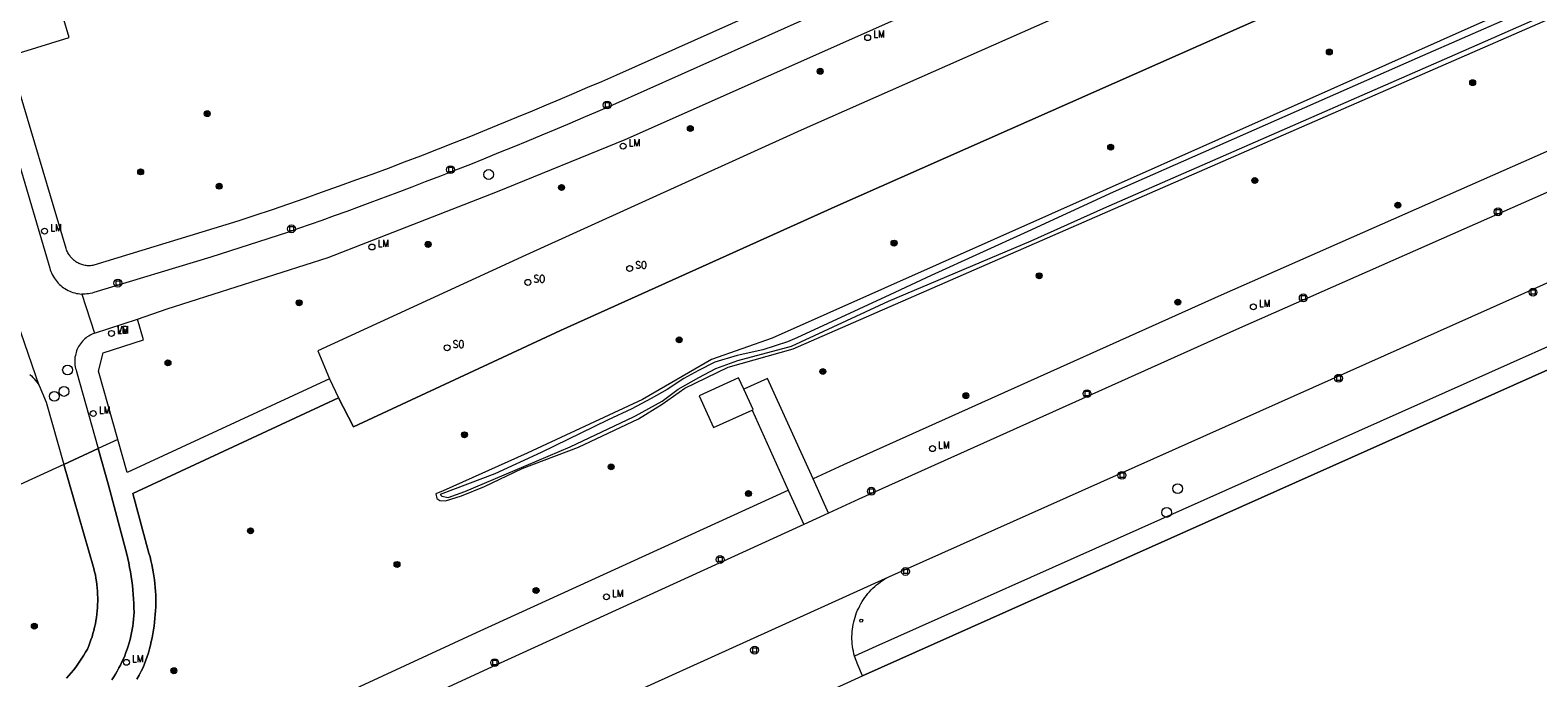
# Model space of a CAD drawing. Header units: metres. Extents: x 138165 to 154469, y 480134 to 494189.
# Tile 611 of 656: x 147100 to 147227, y 486645 to 486700. Entities that reach past the tile are written whole.
import ezdxf

# ---------------------------------------------------------------- set-up
doc = ezdxf.new("R2010")
doc.units = ezdxf.units.M
doc.header["$LTSCALE"] = 0.001
doc.header["$MEASUREMENT"] = 0
for name, color, linetype, lineweight in [('Level 5', 7, 'Continuous', 0), ('TOP-L-terrein schutting raster hek leuning', 7, 'Continuous', 0), ('TOP-L-topo objecten punt', 7, 'Continuous', 0), ('TOP-L-topo objecten vlak', 7, 'Continuous', 0)]:
    doc.layers.add(name, color=color, linetype=linetype, lineweight=lineweight)
doc.styles.add('Style-STANDARD', font='STANDARD.shx')

# ---------------------------------------------------------------- blocks, each defined once
blk = doc.blocks.new('24')
at = {"layer": 'TOP-L-topo objecten punt', "color": 7, "linetype": 'Continuous', "lineweight": 0}
for radius in [0.025, 0.0182, 0.0115, 0.005]:
    blk.add_circle((0, 0), radius, dxfattribs=at)
blk = doc.blocks.new('*U13')
at = {"layer": 'Level 5', "color": 7, "linetype": 'Continuous', "lineweight": 0}
blk.add_circle((0, 0), 0.0415, dxfattribs=at)
blk = doc.blocks.new('150')
at = {"layer": 'Level 5', "color": 7, "linetype": 'Continuous', "lineweight": 0}
blk.add_blockref('*U13', (0, 0), dxfattribs=at)
blk = doc.blocks.new('39')
at = {"layer": 'TOP-L-topo objecten punt', "color": 7, "linetype": 'Continuous', "lineweight": 0}
for p, q in [((0.0175, 0.0175), (-0.0175, 0.0175)), ((-0.0175, 0.0175), (-0.0175, -0.0175)), ((0.0175, 0.0175), (0.0175, -0.0175)), ((0.0175, -0.0175), (-0.0175, -0.0175))]:
    blk.add_line(p, q, dxfattribs=at)
blk.add_circle((0, 0), 0.0332, dxfattribs=at)
blk = doc.blocks.new('10')
at = {"layer": 'TOP-L-topo objecten punt', "linetype": 'Continuous', "lineweight": 0}
blk.add_circle((0, 0), 0.0125, dxfattribs=at)
blk = doc.blocks.new('16')
at = {"layer": 'TOP-L-topo objecten punt', "color": 7, "linetype": 'Continuous', "lineweight": 0}
blk.add_circle((0, 0), 0.025, dxfattribs=at)
at = {"layer": 'TOP-L-topo objecten punt', "color": 7, "linetype": 'Continuous', "lineweight": 0, "style": 'Style-STANDARD'}
blk.add_text('LM', height=0.06, dxfattribs=at).set_placement((0.0483, 0))
blk = doc.blocks.new('129')
at = {"layer": 'TOP-L-topo objecten punt', "color": 7, "linetype": 'Continuous', "lineweight": 0}
blk.add_circle((0, 0), 0.025, dxfattribs=at)
at = {"layer": 'TOP-L-topo objecten punt', "color": 7, "linetype": 'Continuous', "lineweight": 0, "style": 'Style-STANDARD'}
blk.add_text('SO', height=0.06, dxfattribs=at).set_placement((0.0483, 0))
blk = doc.blocks.new('14')
at = {"layer": 'TOP-L-topo objecten punt', "color": 7, "linetype": 'Continuous', "lineweight": 0}
blk.add_circle((0, 0), 0.025, dxfattribs=at)
at = {"layer": 'TOP-L-topo objecten punt', "color": 7, "linetype": 'Continuous', "lineweight": 0, "style": 'Style-STANDARD'}
blk.add_text('VB', height=0.06, dxfattribs=at).set_placement((0.0483, 0))

msp = doc.modelspace()

# ---------------------------------------------------------------- linework, layer by layer
at = {"layer": 'TOP-L-terrein schutting raster hek leuning', "flags": 128}
msp.add_lwpolyline([(147238.97, 486675.83), (147170.25, 486645.18)], dxfattribs=at)
at = {"layer": 'TOP-L-topo objecten vlak', "flags": 128}
for points in [[(147459.74, 486805.03), (147339.35, 486751.71), (147228.59, 486703.06), (147162.64, 486673.7), (147157.49, 486671.9), (147151.68, 486668.53), (147141.92, 486663.99), (147134.83, 486660.81), (147134.2, 486660.55), (147134.27, 486660.16), (147134.53, 486660), (147135.03, 486659.96), (147136.37, 486660.39), (147138.3, 486661.16), (147141.49, 486662.68), (147146.25, 486664.48), (147151.32, 486666.88), (147153.32, 486668.11), (147155.26, 486669.47), (147158.91, 486671.26), (147164.41, 486672.8), (147349.23, 486753.43), (147462.74, 486803.5)], [(147405.43, 486767.8), (147345.07, 486741.2), (147238.08, 486693.86), (147200.58, 486677.33), (147168.65, 486663), (147166.08, 486661.82)], [(147125.97, 486668.67), (147127.25, 486666.22), (147144.73, 486674.35), (147168.18, 486684.91), (147236.52, 486715.16), (147317.64, 486751.07), (147315.15, 486757.72)], [(147108.98, 486675.29), (147111.48, 486676.18), (147125.09, 486680.51), (147139.4, 486686.09), (147150.19, 486690.49), (147174.19, 486701.12), (147238.5, 486729.66)], [(147240.72, 486724.73), (147233.73, 486721.63), (147165.08, 486691.28), (147141.8, 486680.72), (147124.22, 486672.63), (147125.21, 486670.27)], [(147317.76, 486725.64), (147239.36, 486690.95), (147201.87, 486674.43), (147169.96, 486660.1), (147167.39, 486658.93)], [(147236.52, 486715.16), (147168.18, 486684.91), (147144.73, 486674.35), (147127.25, 486666.22), (147125.97, 486668.67), (147108.59, 486660.58), (147109.95, 486655.54), (147110.04, 486655.23), (147110.12, 486654.91), (147110.2, 486654.59), (147110.26, 486654.27), (147110.32, 486653.95), (147110.37, 486653.62), (147110.42, 486653.3), (147110.45, 486652.97), (147110.48, 486652.64), (147110.51, 486652.32), (147110.52, 486651.99), (147110.53, 486651.66), (147110.53, 486651.33), (147110.53, 486651.01), (147110.51, 486650.68), (147110.49, 486650.35), (147110.46, 486650.02), (147110.43, 486649.7), (147110.39, 486649.37), (147110.34, 486649.05), (147110.28, 486648.72), (147110.22, 486648.4), (147110.15, 486648.08), (147110.07, 486647.76), (147109.99, 486647.45), (147109.9, 486647.13), (147109.8, 486646.82), (147109.69, 486646.51), (147109.58, 486646.2), (147109.46, 486645.89), (147109.29, 486645.56), (147109.11, 486645.23), (147108.93, 486644.9)], [(147229.9, 486702.94), (147217.14, 486697.35), (147191.46, 486686.04), (147184.23, 486682.72), (147176.07, 486679), (147172.57, 486677.35), (147164.7, 486673.73), (147163.91, 486673.39), (147161.83, 486672.72), (147159.68, 486672.23), (147157.79, 486671.66), (147156.41, 486670.97), (147155.17, 486670.3), (147153.75, 486669.37), (147152.41, 486668.59), (147150.76, 486667.74), (147148.71, 486666.78), (147143.09, 486664.04), (147139.18, 486662.24), (147134.56, 486660.5), (147134.7, 486660.35), (147135.24, 486660.23), (147136.66, 486660.76), (147140.9, 486662.55), (147145.55, 486664.52), (147146.09, 486664.77), (147150.9, 486667.04), (147151.08, 486667.14), (147153.33, 486668.39), (147154.67, 486669.4), (147156.44, 486670.37), (147157.87, 486671.15), (147159.72, 486671.8), (147164.26, 486673.01), (147172.45, 486676.82), (147184.53, 486681.93), (147190.67, 486684.68), (147220.37, 486697.67), (147253.99, 486712.47)], [(147167.34, 486703.91), (147149.48, 486695.92), (147148.19, 486695.36), (147147.02, 486694.86), (147145.86, 486694.36), (147144.69, 486693.86), (147143.52, 486693.37), (147142.35, 486692.88), (147141.01, 486692.33), (147138.47, 486691.29), (147137.12, 486690.74), (147135.76, 486690.21), (147134.4, 486689.67), (147132.89, 486689.08), (147131.52, 486688.56), (147130.16, 486688.04), (147128.79, 486687.53), (147127.42, 486687.03), (147126.04, 486686.53), (147124.51, 486685.99), (147123.14, 486685.5), (147121.76, 486685.03), (147120.37, 486684.55), (147118.83, 486684.03), (147117.45, 486683.58), (147105.3, 486679.85), (147105.21, 486679.84), (147105.12, 486679.83), (147105.02, 486679.82), (147104.93, 486679.81), (147104.83, 486679.81), (147104.74, 486679.82), (147104.64, 486679.83), (147104.55, 486679.84), (147104.45, 486679.86), (147104.37, 486679.88), (147104.28, 486679.91), (147104.2, 486679.94), (147104.12, 486679.97), (147104.02, 486680.01), (147103.93, 486680.06), (147103.86, 486680.1), (147103.78, 486680.15), (147103.71, 486680.2), (147103.64, 486680.25), (147103.56, 486680.32), (147103.49, 486680.39), (147103.42, 486680.45), (147103.36, 486680.53), (147103.3, 486680.59), (147103.25, 486680.67), (147103.2, 486680.74), (147103.15, 486680.82), (147103.1, 486680.9), (147103.06, 486681), (147103.02, 486681.08), (147102.99, 486681.16), (147102.96, 486681.26), (147098.36, 486696.69)], [(147098.92, 486697.77), (147103.21, 486699.09), (147102.67, 486700.9)], [(147166.55, 486701.14), (147149.14, 486693.39), (147147.89, 486692.85), (147146.63, 486692.3), (147145.52, 486691.83), (147144.26, 486691.3), (147143.16, 486690.84), (147141.89, 486690.31), (147140.78, 486689.85), (147139.51, 486689.34), (147138.24, 486688.83), (147137.13, 486688.38), (147135.85, 486687.88), (147134.58, 486687.38), (147133.3, 486686.89), (147132.18, 486686.46), (147130.89, 486685.98), (147128.61, 486685.13), (147127.73, 486684.8), (147126.67, 486684.41), (147125.61, 486684.03), (147124.55, 486683.64), (147122.6, 486682.95), (147121.66, 486682.61), (147115.17, 486680.55), (147105.29, 486677.55), (147105.14, 486677.51), (147104.99, 486677.47), (147104.85, 486677.45), (147104.7, 486677.43), (147104.55, 486677.42), (147104.41, 486677.42), (147104.27, 486677.42)], [(147096.68, 486696.16), (147101.58, 486679.62), (147101.61, 486679.48), (147101.66, 486679.34), (147101.72, 486679.21), (147101.78, 486679.07), (147101.85, 486678.93), (147101.93, 486678.8), (147102.01, 486678.67), (147102.1, 486678.56), (147102.18, 486678.46), (147102.29, 486678.34), (147102.39, 486678.23), (147102.5, 486678.14), (147102.61, 486678.04), (147102.73, 486677.96), (147102.85, 486677.88), (147102.98, 486677.8), (147103.11, 486677.73), (147103.25, 486677.67), (147103.39, 486677.61), (147103.53, 486677.56), (147103.68, 486677.52), (147103.82, 486677.48), (147103.97, 486677.46), (147104.12, 486677.44), (147104.27, 486677.42)], [(147172.49, 486653.55), (147230.73, 486679.52)], [(147104.27, 486677.42), (147105.35, 486674.12)], [(147238.08, 486677.38), (147171.4, 486647.65), (147169.58, 486646.84)], [(147100.68, 486669.69), (147098.52, 486675.93)], [(147105.35, 486674.12), (147108.98, 486675.29)], [(147107.32, 486665.13), (147105.69, 486670.9), (147106.08, 486672.47), (147109.5, 486673.55), (147108.98, 486675.29)], [(147170.25, 486645.18), (147238.97, 486675.83)], [(147105.35, 486674.12), (147105.22, 486674.07), (147105.09, 486674.02), (147104.97, 486673.95), (147104.86, 486673.88), (147104.74, 486673.81), (147104.63, 486673.72), (147104.53, 486673.64), (147104.43, 486673.54), (147104.33, 486673.44), (147104.24, 486673.34), (147104.16, 486673.23), (147104.08, 486673.12), (147104.01, 486673), (147103.95, 486672.88), (147103.89, 486672.76), (147103.84, 486672.63), (147103.8, 486672.5), (147103.76, 486672.37), (147103.73, 486672.23), (147103.7, 486672.1), (147103.69, 486671.96), (147103.68, 486671.83), (147103.68, 486671.69), (147103.69, 486671.55), (147103.7, 486671.42), (147103.72, 486671.28), (147103.75, 486671.15), (147103.79, 486671.02), (147103.83, 486670.89), (147105.67, 486664.37)], [(147099.88, 486670.63), (147100.01, 486670.51), (147100.14, 486670.38), (147100.26, 486670.26), (147100.37, 486670.12), (147100.48, 486669.98), (147100.58, 486669.84), (147100.68, 486669.69)], [(147125.21, 486670.27), (147108.11, 486662.35), (147107.32, 486665.13)], [(147125.21, 486670.27), (147125.97, 486668.67)], [(147160.23, 486669.39), (147159.79, 486670.35), (147156.46, 486668.84), (147157.68, 486666.15), (147160.93, 486667.62)], [(147166.08, 486661.82), (147162.23, 486670.3), (147160.23, 486669.39)], [(147100.68, 486669.69), (147101.25, 486668.28), (147102.76, 486663.04)], [(147108.93, 486644.9), (147109.11, 486645.23), (147109.29, 486645.56), (147109.46, 486645.89), (147109.58, 486646.2), (147109.69, 486646.51), (147109.8, 486646.82), (147109.9, 486647.13), (147109.99, 486647.45), (147110.07, 486647.76), (147110.15, 486648.08), (147110.22, 486648.4), (147110.28, 486648.72), (147110.34, 486649.05), (147110.39, 486649.37), (147110.43, 486649.7), (147110.46, 486650.02), (147110.49, 486650.35), (147110.51, 486650.68), (147110.53, 486651.01), (147110.53, 486651.33), (147110.53, 486651.66), (147110.52, 486651.99), (147110.51, 486652.32), (147110.48, 486652.64), (147110.45, 486652.97), (147110.42, 486653.3), (147110.37, 486653.62), (147110.32, 486653.95), (147110.26, 486654.27), (147110.2, 486654.59), (147110.12, 486654.91), (147110.04, 486655.23), (147109.95, 486655.54), (147108.59, 486660.58), (147125.97, 486668.67)], [(147160.93, 486667.62), (147161.01, 486667.66), (147160.23, 486669.39)], [(147160.93, 486667.62), (147163.99, 486660.87)], [(147107.32, 486665.13), (147105.67, 486664.37)], [(147106.82, 486644.85), (147106.97, 486645.09), (147107.12, 486645.33), (147107.27, 486645.58), (147107.41, 486645.84), (147107.54, 486646.09), (147107.67, 486646.35), (147107.79, 486646.61), (147107.9, 486646.88), (147108, 486647.15), (147108.1, 486647.42), (147108.19, 486647.69), (147108.27, 486647.97), (147108.35, 486648.25), (147108.42, 486648.53), (147108.48, 486648.81), (147108.53, 486649.09), (147108.58, 486649.38), (147108.62, 486649.66), (147108.65, 486649.95), (147108.67, 486650.24), (147108.69, 486650.52), (147108.68, 486650.91), (147108.67, 486651.29), (147108.64, 486651.67), (147108.62, 486652.06), (147108.58, 486652.44), (147108.55, 486652.82), (147108.5, 486653.2), (147108.45, 486653.58), (147108.39, 486653.96), (147108.32, 486654.34), (147108.25, 486654.71), (147108.17, 486655.09), (147108.09, 486655.46), (147106.54, 486661.27), (147105.67, 486664.37), (147102.76, 486663.04), (147105.29, 486654.24), (147105.36, 486653.97), (147105.42, 486653.7), (147105.47, 486653.42), (147105.51, 486653.15), (147105.55, 486652.88), (147105.58, 486652.6), (147105.6, 486652.32), (147105.61, 486652.04), (147105.62, 486651.77), (147105.62, 486651.49), (147105.61, 486651.21), (147105.6, 486650.93), (147105.58, 486650.66), (147105.55, 486650.38), (147105.51, 486650.1), (147105.47, 486649.83), (147105.42, 486649.56), (147105.36, 486649.29), (147105.29, 486649.02), (147105.22, 486648.75), (147105.14, 486648.48), (147105.05, 486648.22), (147104.96, 486647.96), (147104.86, 486647.7), (147104.75, 486647.44), (147104.6, 486647.18), (147104.44, 486646.92), (147104.28, 486646.66), (147104.11, 486646.41), (147103.94, 486646.16), (147103.76, 486645.91), (147103.58, 486645.67), (147103.38, 486645.43), (147103.19, 486645.2), (147102.99, 486644.97)], [(147102.76, 486663.04), (147105.67, 486664.37)], [(147105.67, 486664.37), (147106.54, 486661.27), (147108.09, 486655.46), (147108.17, 486655.09), (147108.25, 486654.71), (147108.32, 486654.34), (147108.39, 486653.96), (147108.45, 486653.58), (147108.5, 486653.2), (147108.55, 486652.82), (147108.58, 486652.44), (147108.62, 486652.06), (147108.64, 486651.67), (147108.67, 486651.29), (147108.68, 486650.91), (147108.69, 486650.52), (147108.67, 486650.24), (147108.65, 486649.95), (147108.62, 486649.66), (147108.58, 486649.38), (147108.53, 486649.09), (147108.48, 486648.81), (147108.42, 486648.53), (147108.35, 486648.25), (147108.27, 486647.97), (147108.19, 486647.69), (147108.1, 486647.42), (147108, 486647.15), (147107.9, 486646.88), (147107.79, 486646.61), (147107.67, 486646.35), (147107.54, 486646.09), (147107.41, 486645.84), (147107.27, 486645.58), (147107.12, 486645.33), (147106.97, 486645.09), (147106.82, 486644.85)], [(147102.76, 486663.04), (147081.09, 486653.12), (147060.33, 486657)], [(147102.99, 486644.97), (147103.19, 486645.2), (147103.38, 486645.43), (147103.58, 486645.67), (147103.76, 486645.91), (147103.94, 486646.16), (147104.11, 486646.41), (147104.28, 486646.66), (147104.44, 486646.92), (147104.6, 486647.18), (147104.75, 486647.44), (147104.86, 486647.7), (147104.96, 486647.96), (147105.05, 486648.22), (147105.14, 486648.48), (147105.22, 486648.75), (147105.29, 486649.02), (147105.36, 486649.29), (147105.42, 486649.56), (147105.47, 486649.83), (147105.51, 486650.1), (147105.55, 486650.38), (147105.58, 486650.66), (147105.6, 486650.93), (147105.61, 486651.21), (147105.62, 486651.49), (147105.62, 486651.77), (147105.61, 486652.04), (147105.6, 486652.32), (147105.58, 486652.6), (147105.55, 486652.88), (147105.51, 486653.15), (147105.47, 486653.42), (147105.42, 486653.7), (147105.36, 486653.97), (147105.29, 486654.24), (147102.76, 486663.04)], [(147167.39, 486658.93), (147166.08, 486661.82)], [(147098.84, 486630.84), (147117.66, 486639.6), (147137.63, 486648.84), (147163.99, 486660.87)], [(147163.99, 486660.87), (147165.3, 486657.97)], [(147167.39, 486658.93), (147165.3, 486657.97)], [(147165.3, 486657.97), (147138.95, 486645.95), (147119, 486636.72), (147102, 486628.81)], [(147149.11, 486642.95), (147172.49, 486653.55)], [(147169.58, 486646.84), (147169.53, 486647.04), (147169.49, 486647.25), (147169.45, 486647.45), (147169.42, 486647.66), (147169.4, 486647.87), (147169.38, 486648.07), (147169.37, 486648.28), (147169.37, 486648.49), (147169.38, 486648.7), (147169.39, 486648.91), (147169.42, 486649.11), (147169.45, 486649.32), (147169.48, 486649.52), (147169.52, 486649.73), (147169.58, 486649.93), (147169.63, 486650.13), (147169.7, 486650.33), (147169.77, 486650.52), (147169.85, 486650.71), (147169.94, 486650.9), (147170.03, 486651.09), (147170.13, 486651.27), (147170.24, 486651.45), (147170.35, 486651.63), (147170.47, 486651.8), (147170.59, 486651.97), (147170.72, 486652.13), (147170.86, 486652.28), (147171, 486652.44), (147171.15, 486652.58), (147171.3, 486652.73), (147171.46, 486652.86), (147171.62, 486652.99), (147171.79, 486653.12), (147171.96, 486653.24), (147172.13, 486653.35), (147172.31, 486653.45), (147172.49, 486653.55)], [(147170.25, 486645.18), (147169.86, 486646.12), (147169.58, 486646.84)], [(147156.84, 486639.07), (147170.25, 486645.18)]]:
    msp.add_lwpolyline(points, dxfattribs=at)

# ---------------------------------------------------------------- block references
at = {"layer": 'TOP-L-topo objecten punt', "xscale": 10, "yscale": 10, "zscale": 10}
for name, p in [('16', (147170.7, 486699.08)), ('24', (147209.72, 486697.87)), ('24', (147166.69, 486696.24)), ('24', (147221.84, 486695.28)), ('24', (147114.88, 486692.66)), ('39', (147148.68, 486693.39)), ('24', (147155.71, 486691.41)), ('16', (147150.03, 486689.92)), ('24', (147191.24, 486689.83)), ('24', (147109.25, 486687.74)), ('39', (147135.44, 486687.93)), ('150', (147138.66, 486687.52)), ('24', (147115.89, 486686.53)), ('24', (147144.83, 486686.42)), ('24', (147203.42, 486687.02)), ('24', (147215.52, 486684.93)), ('39', (147223.98, 486684.37)), ('16', (147101.13, 486682.74)), ('39', (147122, 486682.93)), ('16', (147128.8, 486681.4)), ('24', (147133.55, 486681.62)), ('24', (147172.93, 486681.73)), ('129', (147150.58, 486679.58)), ('129', (147141.98, 486678.41)), ('24', (147185.2, 486678.97)), ('39', (147107.32, 486678.35)), ('39', (147226.94, 486677.58)), ('24', (147122.64, 486676.69)), ('24', (147196.92, 486676.74)), ('16', (147203.3, 486676.34)), ('39', (147207.52, 486677.1)), ('16', (147106.78, 486674.1)), ('14', (147106.78, 486674.1)), ('24', (147154.77, 486673.56)), ('129', (147135.15, 486672.89)), ('150', (147103.07, 486671.01)), ('24', (147111.56, 486671.62)), ('24', (147166.91, 486670.88)), ('39', (147210.5, 486670.31)), ('150', (147101.95, 486668.79)), ('150', (147102.77, 486669.2)), ('24', (147179, 486668.84)), ('39', (147189.24, 486669.01)), ('16', (147105.24, 486667.33)), ('24', (147136.62, 486665.54)), ('16', (147176.18, 486664.37)), ('24', (147149.02, 486662.83)), ('39', (147192.19, 486662.11)), ('39', (147171.01, 486660.77)), ('150', (147196.91, 486660.99)), ('24', (147160.62, 486660.57)), ('150', (147195.97, 486658.98)), ('24', (147118.54, 486657.42)), ('24', (147130.92, 486654.59)), ('39', (147158.23, 486655)), ('39', (147173.9, 486653.99)), ('24', (147142.67, 486652.38)), ('16', (147148.62, 486651.85)), ('24', (147100.26, 486649.37)), ('10', (147170.16, 486649.84)), ('16', (147108.05, 486646.32)), ('39', (147161.14, 486647.35)), ('24', (147112.06, 486645.61)), ('39', (147139.17, 486646.29))]:
    msp.add_blockref(name, p, dxfattribs=at)

doc.saveas('drawing.dxf')
